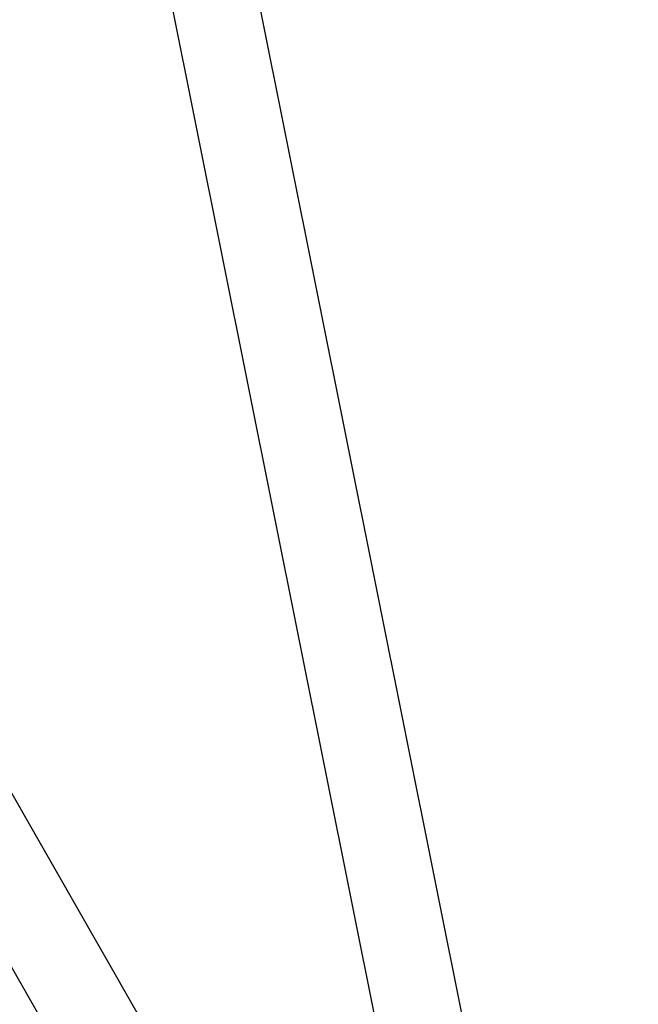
# Model space of a CAD drawing. Header units: millimetres. Extents: x -491 to 2059, y -393 to 795.
# Tile 303 of 323: x 1662 to 1740, y 3 to 127. Entities that reach past the tile are written whole.
import ezdxf

# ---------------------------------------------------------------- set-up
doc = ezdxf.new("R2010")
doc.units = ezdxf.units.MM
doc.header["$LTSCALE"] = 462.55
doc.layers.get('0').update_dxf_attribs({"linetype": 'CONTINUOUS'})
for name, color, linetype in [('DR1SM11A1001_ABL95', 7, 'CONTINUOUS'), ('DR1SM11P1003_PBL96', 7, 'CONTINUOUS'), ('오른쪽_7_VBL87', 7, 'CONTINUOUS')]:
    doc.layers.add(name, color=color, linetype=linetype)

# ---------------------------------------------------------------- blocks, each defined once
blk = doc.blocks.new('DR1SM11P1003_PBL96', base_point=(2988.4, 1059.51))
at = {"layer": 'DR1SM11P1003_PBL96', "color": 7}
for p, q in [((3401.73, 708.75), (3261.54, 1408.75)), ((3371.95, 762.27), (3008.13, 1398.96)), ((3237.06, 1392.48), (3358.59, 785.66)), ((2988.4, 1378.67), (3376.59, 699.33))]:
    blk.add_line(p, q, dxfattribs=at)
blk = doc.blocks.new('DR1SM11A1001_ABL95', base_point=(2988.4, 1064.51))
at = {"layer": 'DR1SM11P1003_PBL96'}
blk.add_blockref('DR1SM11P1003_PBL96', (2988.4, 1059.51), dxfattribs=at)
blk = doc.blocks.new('오른쪽_7_VBL87', base_point=(2988.4, 1104.51))
at = {"layer": 'DR1SM11A1001_ABL95'}
blk.add_blockref('DR1SM11A1001_ABL95', (2988.4, 1064.51), dxfattribs=at)
blk = doc.blocks.new('EEEEE')
at = {"layer": '오른쪽_7_VBL87'}
blk.add_blockref('오른쪽_7_VBL87', (2988.396, 1104.509), dxfattribs=at)

msp = doc.modelspace()

# ---------------------------------------------------------------- block references
at = {"xscale": 0.4, "yscale": 0.4, "zscale": 0.4}
msp.add_blockref('EEEEE', (379.17, -392.53), dxfattribs=at)

doc.saveas('drawing.dxf')
